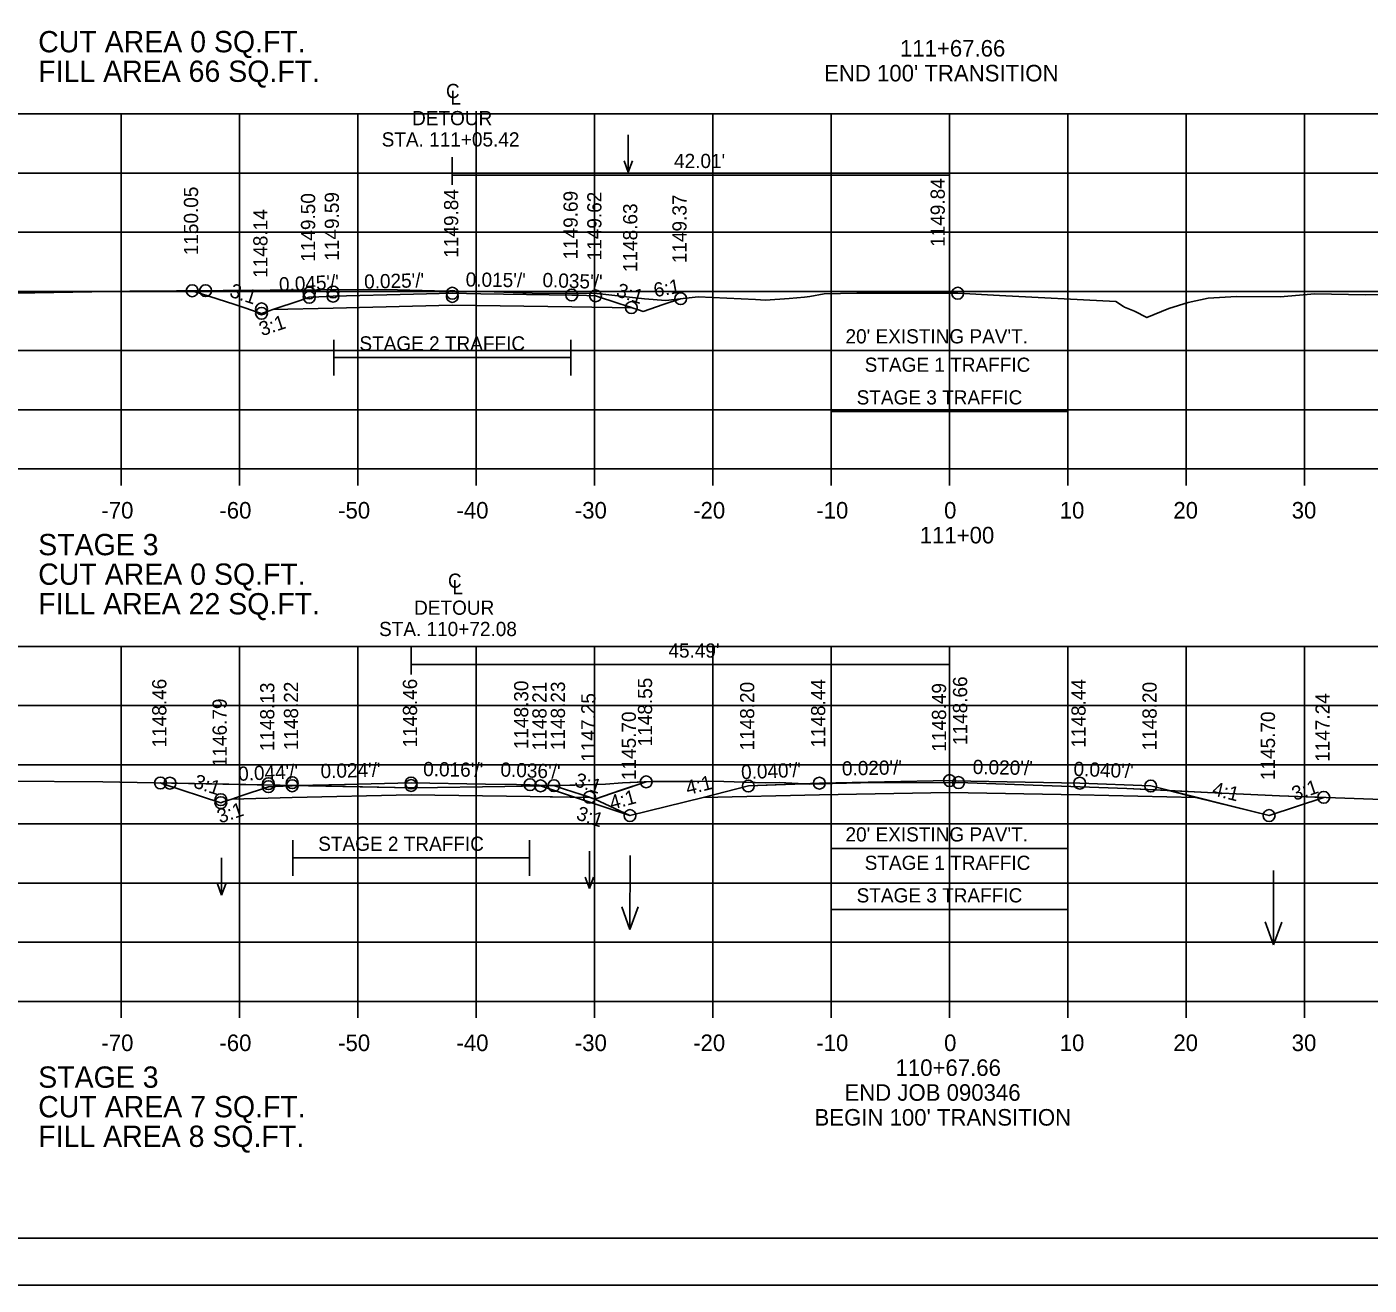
# Model space of a CAD drawing. Extents: x 1368971 to 1374497, y 378717 to 381839.
# Drawn here: x 1370974.7 to 1371088.2, y 379783.8 to 379890.1 of the extents above; entities that cross this region are included whole.
import ezdxf

# ---------------------------------------------------------------- set-up
doc = ezdxf.new("R2010")
doc.units = 0
for name, color, linetype in [('R_Alt Surface', 7, 'Continuous'), ('R_Axis', 7, 'Continuous'), ('R_Axis Annot', 7, 'Continuous'), ('R_Border', 7, 'Continuous'), ('R_Contours', 7, 'Continuous'), ('R_Detour', 7, 'Continuous'), ('R_Detour Annot', 7, 'Continuous'), ('R_Dimension', 7, 'Continuous'), ('R_Exist Surface', 7, 'Continuous'), ('R_Fin Surface', 7, 'Continuous'), ('R_Grid', 7, 'Continuous'), ('R_No Plot', 7, 'Continuous'), ('R_Water Annot', 7, 'Continuous'), ('R_Xsect Elev', 7, 'Continuous'), ('R_Xsect Slope', 7, 'Continuous')]:
    doc.layers.add(name, color=color, linetype=linetype)

msp = doc.modelspace()

# ---------------------------------------------------------------- linework, layer by layer
at = {"layer": 'R_Alt Surface'}
msp.add_lwpolyline([(1371031.88, 379824.99), (1371041.71, 379825.19), (1371052.71, 379825.41), (1371063.71, 379825.19), (1371073.53, 379824.99)], dxfattribs=at)
at = {"layer": 'R_Axis'}
for p, q in [((1370902.71, 379852.75), (1371202.71, 379852.75)), ((1370982.71, 379851.35), (1370982.71, 379852.75)), ((1370992.71, 379851.35), (1370992.71, 379852.75)), ((1371002.71, 379851.35), (1371002.71, 379852.75)), ((1371012.71, 379851.35), (1371012.71, 379852.75)), ((1371022.71, 379851.35), (1371022.71, 379852.75)), ((1371032.71, 379851.35), (1371032.71, 379852.75)), ((1371042.71, 379851.35), (1371042.71, 379852.75)), ((1371052.71, 379851.35), (1371052.71, 379852.75)), ((1371062.71, 379851.35), (1371062.71, 379852.75)), ((1371072.71, 379851.35), (1371072.71, 379852.75)), ((1371082.71, 379851.35), (1371082.71, 379852.75)), ((1370902.71, 379807.75), (1371202.71, 379807.75)), ((1370982.71, 379806.35), (1370982.71, 379807.75)), ((1370992.71, 379806.35), (1370992.71, 379807.75)), ((1371002.71, 379806.35), (1371002.71, 379807.75)), ((1371012.71, 379806.35), (1371012.71, 379807.75)), ((1371022.71, 379806.35), (1371022.71, 379807.75)), ((1371032.71, 379806.35), (1371032.71, 379807.75)), ((1371042.71, 379806.35), (1371042.71, 379807.75)), ((1371052.71, 379806.35), (1371052.71, 379807.75)), ((1371062.71, 379806.35), (1371062.71, 379807.75)), ((1371072.71, 379806.35), (1371072.71, 379807.75)), ((1371082.71, 379806.35), (1371082.71, 379807.75))]:
    msp.add_line(p, q, dxfattribs=at)
at = {"layer": 'R_Border'}
msp.add_line((1371210.89, 379787.75), (1370894.71, 379787.75), dxfattribs=at)
at = {"layer": 'R_Contours'}
for p, q in [((1370988.72, 379867.8), (1370992.32, 379866.63)), ((1371025.9, 379866.36), (1371026.43, 379866.19)), ((1371026.43, 379866.19), (1371026.81, 379866.06)), ((1370997.6, 379825.98), (1370986.04, 379826.21)), ((1371019.28, 379825.98), (1371018.16, 379825.96)), ((1371018.16, 379825.96), (1371025.71, 379823.45)), ((1371027.08, 379826.3), (1371022.74, 379824.85)), ((1371040.42, 379826.14), (1371038.36, 379826.25)), ((1371071.23, 379825.57), (1371067.68, 379825.74)), ((1371073.53, 379824.99), (1371071.23, 379825.57)), ((1371022.74, 379824.85), (1371025.71, 379823.45)), ((1371022.74, 379824.85), (1371025.71, 379823.45)), ((1371025.71, 379823.45), (1371022.74, 379824.85)), ((1371084.33, 379824.99), (1371080.6, 379825.12))]:
    msp.add_line(p, q, dxfattribs=at)
for points in [[(1370988.72, 379867.8), (1371003.2, 379867.9), (1371006.08, 379867.89), (1371009.19, 379867.8), (1371014.24, 379867.71), (1371017.45, 379867.6), (1371022.91, 379867.57), (1371026.93, 379867.12), (1371028.73, 379866.99), (1371029.99, 379867.13), (1371029.99, 379867.13), (1371028.5, 379866.63), (1371026.81, 379866.06), (1371026.43, 379866.19), (1371025.9, 379866.36), (1371020.79, 379866.44), (1371010.7, 379866.59), (1371000.62, 379866.34), (1370995.52, 379866.21), (1370995.22, 379866.11), (1370994.58, 379865.89), (1370992.32, 379866.63)], [(1370986.04, 379826.21), (1371007.26, 379825.8), (1371007.53, 379825.79), (1371007.56, 379825.79), (1371015.14, 379825.91), (1371020.63, 379826.01), (1371021.06, 379826.02), (1371023.64, 379826.11), (1371025.07, 379826.22), (1371027.08, 379826.3), (1371022.74, 379824.85), (1371022.36, 379824.98), (1371021.06, 379825), (1371017.27, 379825.06), (1371007.22, 379825.21), (1370997.17, 379824.97), (1370992.08, 379824.85), (1370991.33, 379824.6), (1370991.14, 379824.54), (1370986.16, 379826.17)]]:
    msp.add_lwpolyline(points, close=True, dxfattribs=at)
for points in [[(1371026.81, 379866.06), (1371028.5, 379866.63), (1371029.99, 379867.13), (1371029.99, 379867.13), (1371028.73, 379866.99), (1371026.93, 379867.12), (1371022.91, 379867.57), (1371017.45, 379867.6), (1371014.24, 379867.71), (1371009.19, 379867.8), (1371006.08, 379867.89), (1371003.2, 379867.9), (1370988.72, 379867.8)], [(1370995.52, 379866.21), (1370997.84, 379866.99), (1370998.61, 379867.25), (1371000.25, 379867.32), (1371000.62, 379867.34), (1371007.41, 379867.51), (1371010.7, 379867.59), (1371013.12, 379867.55), (1371020.79, 379867.44), (1371021.29, 379867.42), (1371022.8, 379867.37), (1371024.76, 379866.73), (1371025.83, 379866.38), (1371025.86, 379866.37), (1371025.9, 379866.36)], [(1370992.32, 379866.63), (1370994.58, 379865.89), (1370995.22, 379866.11), (1370995.52, 379866.21)], [(1370986.04, 379826.21), (1370986.16, 379826.17), (1370991.14, 379824.54), (1370991.33, 379824.6), (1370992.08, 379824.85), (1370992.87, 379825.12), (1370995.16, 379825.89), (1370996.41, 379825.94), (1370997.17, 379825.97), (1370997.6, 379825.98)], [(1371019.28, 379825.98), (1371019.28, 379825.98), (1371018.81, 379826), (1371017.27, 379826.06), (1371016.12, 379826.07), (1371013.5, 379826.11), (1371007.22, 379826.21), (1371001.58, 379826.08), (1370997.6, 379825.98)], [(1370997.6, 379825.98), (1371007.26, 379825.8), (1371007.53, 379825.79), (1371007.56, 379825.79), (1371015.14, 379825.91), (1371018.16, 379825.96), (1371019.28, 379825.98)], [(1371022.74, 379824.85), (1371022.58, 379824.9), (1371022.36, 379824.98), (1371022.32, 379824.99), (1371022.29, 379825), (1371020.17, 379825.69), (1371019.28, 379825.98)], [(1371025.71, 379823.45), (1371031.88, 379824.99), (1371035.71, 379825.95), (1371040.42, 379826.14)], [(1371038.36, 379826.25), (1371037.15, 379826.21), (1371033.63, 379826.33), (1371032.36, 379826.37), (1371031.15, 379826.33), (1371027.54, 379826.32), (1371027.08, 379826.3)], [(1371040.42, 379826.14), (1371035.71, 379825.95), (1371031.88, 379824.99)], [(1371067.68, 379825.74), (1371053.47, 379826.24), (1371045.18, 379826.21), (1371042.83, 379826.17), (1371042.21, 379826.12), (1371040.87, 379826.11), (1371040.42, 379826.14)], [(1371080.6, 379825.12), (1371074.5, 379825.41), (1371071.23, 379825.57)], [(1371071.23, 379825.57), (1371073.53, 379824.99), (1371079.71, 379823.45), (1371084.33, 379824.99)], [(1371031.88, 379824.99), (1371041.71, 379825.19), (1371052.71, 379825.41), (1371063.71, 379825.19), (1371073.53, 379824.99)]]:
    msp.add_lwpolyline(points, dxfattribs=at)
at = {"layer": 'R_Detour'}
for points in [[(1370988.72, 379867.8), (1370992.32, 379866.63), (1370994.58, 379865.89), (1370995.22, 379866.11), (1370995.52, 379866.21), (1370997.84, 379866.99), (1370998.61, 379867.25), (1371000.25, 379867.32), (1371000.62, 379867.34), (1371007.41, 379867.51), (1371010.7, 379867.59), (1371013.12, 379867.55), (1371020.79, 379867.44), (1371021.29, 379867.42), (1371022.8, 379867.37), (1371024.76, 379866.73), (1371025.83, 379866.38), (1371025.86, 379866.37), (1371025.9, 379866.36), (1371026.43, 379866.19), (1371026.81, 379866.06), (1371028.5, 379866.63), (1371029.99, 379867.13)], [(1370995.52, 379866.21), (1371000.62, 379866.34), (1371010.7, 379866.59), (1371020.79, 379866.44), (1371025.9, 379866.36)], [(1370986.04, 379826.21), (1370986.16, 379826.17), (1370991.14, 379824.54), (1370991.33, 379824.6), (1370992.08, 379824.85), (1370992.87, 379825.12), (1370995.16, 379825.89), (1370996.41, 379825.94), (1370997.17, 379825.97), (1371001.58, 379826.08), (1371007.22, 379826.21), (1371013.5, 379826.11), (1371016.12, 379826.07), (1371017.27, 379826.06), (1371018.81, 379826), (1371019.28, 379825.98), (1371020.17, 379825.69), (1371022.29, 379825), (1371022.32, 379824.99), (1371022.36, 379824.98), (1371022.58, 379824.9), (1371022.74, 379824.85), (1371024.95, 379825.59), (1371027.08, 379826.3)], [(1370992.08, 379824.85), (1370997.17, 379824.97), (1371007.22, 379825.21), (1371017.27, 379825.06), (1371022.36, 379824.98)]]:
    msp.add_lwpolyline(points, dxfattribs=at)
at = {"layer": 'R_Dimension'}
for p, q in [((1371010.7, 379876.74), (1371010.7, 379879.08)), ((1371052.71, 379875.77), (1371052.71, 379879.08)), ((1371042.71, 379861.25), (1371042.71, 379864.25)), ((1371062.71, 379861.25), (1371062.71, 379864.25)), ((1371000.7, 379860.65), (1371000.7, 379863.65)), ((1371020.7, 379860.65), (1371020.7, 379863.65)), ((1371000.7, 379862.15), (1371020.7, 379862.15)), ((1371042.71, 379862.75), (1371062.71, 379862.75)), ((1371042.71, 379856.09), (1371042.71, 379859.09)), ((1371062.71, 379856.09), (1371062.71, 379859.09)), ((1371042.71, 379857.59), (1371062.71, 379857.59)), ((1371007.22, 379835.36), (1371007.22, 379837.71)), ((1371052.71, 379834.4), (1371052.71, 379837.71)), ((1371042.71, 379819.16), (1371042.71, 379822.16)), ((1371062.71, 379819.16), (1371062.71, 379822.16)), ((1370997.22, 379818.37), (1370997.22, 379821.37)), ((1371017.22, 379818.37), (1371017.22, 379821.37)), ((1370997.22, 379819.87), (1371017.22, 379819.87)), ((1371042.71, 379820.66), (1371062.71, 379820.66)), ((1371042.71, 379814.01), (1371042.71, 379817.01)), ((1371062.71, 379814.01), (1371062.71, 379817.01)), ((1371042.71, 379815.51), (1371062.71, 379815.51))]:
    msp.add_line(p, q, dxfattribs=at)
for points in [[(1371010.7, 379877.58), (1371052.71, 379877.58)], [(1371007.22, 379836.21), (1371052.71, 379836.21)]]:
    msp.add_lwpolyline(points, dxfattribs=at)
at = {"layer": 'R_Exist Surface'}
for points in [[(1370967.4, 379867.47), (1370983.44, 379867.77), (1371003.2, 379867.9), (1371006.08, 379867.89), (1371009.19, 379867.8), (1371014.24, 379867.71), (1371017.45, 379867.6), (1371022.91, 379867.57), (1371026.93, 379867.12), (1371028.73, 379866.99), (1371030.46, 379867.18), (1371031.48, 379867.28), (1371036.31, 379867.05), (1371037.16, 379867), (1371039.15, 379867.15), (1371040.46, 379867.25), (1371040.9, 379867.32), (1371042.13, 379867.55), (1371044.87, 379867.6), (1371053.4, 379867.59), (1371056.92, 379867.4), (1371066.76, 379866.9), (1371067.41, 379866.46), (1371067.5, 379866.42), (1371068.35, 379866.08), (1371069.38, 379865.54), (1371071.24, 379866.29), (1371072.88, 379866.82), (1371074.55, 379867.16), (1371076.95, 379867.31), (1371080.64, 379867.3), (1371083.57, 379867.53), (1371087.83, 379867.46), (1371090.94, 379867.49)], [(1370964.75, 379826.41), (1370981.17, 379826.3), (1371007.26, 379825.8), (1371007.53, 379825.79), (1371007.56, 379825.79), (1371015.14, 379825.91), (1371020.63, 379826.01), (1371023.64, 379826.11), (1371025.07, 379826.22), (1371027.54, 379826.32), (1371031.15, 379826.33), (1371032.36, 379826.37), (1371033.63, 379826.33), (1371037.15, 379826.21), (1371038.36, 379826.25), (1371040.87, 379826.11), (1371042.21, 379826.12), (1371042.83, 379826.17), (1371045.18, 379826.21), (1371053.47, 379826.24), (1371067.68, 379825.74), (1371074.5, 379825.41), (1371080.6, 379825.12), (1371089.26, 379824.82)]]:
    msp.add_lwpolyline(points, dxfattribs=at)
at = {"layer": 'R_Fin Surface'}
msp.add_lwpolyline([(1371018.16, 379825.96), (1371025.71, 379823.45), (1371031.88, 379824.99), (1371035.71, 379825.95), (1371041.71, 379826.19), (1371052.71, 379826.41), (1371052.95, 379826.4), (1371063.71, 379826.19), (1371069.71, 379825.95), (1371079.71, 379823.45), (1371084.33, 379824.99)], dxfattribs=at)
at = {"layer": 'R_Grid'}
for p, q in [((1370902.71, 379882.75), (1371202.71, 379882.75)), ((1370982.71, 379852.75), (1370982.71, 379882.75)), ((1370992.71, 379852.75), (1370992.71, 379882.75)), ((1371002.71, 379852.75), (1371002.71, 379882.75)), ((1371012.71, 379852.75), (1371012.71, 379882.75)), ((1371022.71, 379852.75), (1371022.71, 379882.75)), ((1371032.71, 379852.75), (1371032.71, 379882.75)), ((1371042.71, 379852.75), (1371042.71, 379882.75)), ((1371052.71, 379852.75), (1371052.71, 379882.75)), ((1371062.71, 379852.75), (1371062.71, 379882.75)), ((1371072.71, 379852.75), (1371072.71, 379882.75)), ((1371082.71, 379852.75), (1371082.71, 379882.75)), ((1370902.71, 379877.75), (1371202.71, 379877.75)), ((1370902.71, 379872.75), (1371202.71, 379872.75)), ((1370902.71, 379867.75), (1371202.71, 379867.75)), ((1370902.71, 379862.75), (1371202.71, 379862.75)), ((1370902.71, 379857.75), (1371202.71, 379857.75)), ((1370902.71, 379852.75), (1371202.71, 379852.75)), ((1370902.71, 379837.75), (1371202.71, 379837.75)), ((1370982.71, 379807.75), (1370982.71, 379837.75)), ((1370992.71, 379807.75), (1370992.71, 379837.75)), ((1371002.71, 379807.75), (1371002.71, 379837.75)), ((1371012.71, 379807.75), (1371012.71, 379837.75)), ((1371022.71, 379807.75), (1371022.71, 379837.75)), ((1371032.71, 379807.75), (1371032.71, 379837.75)), ((1371042.71, 379807.75), (1371042.71, 379837.75)), ((1371052.71, 379807.75), (1371052.71, 379837.75)), ((1371062.71, 379807.75), (1371062.71, 379837.75)), ((1371072.71, 379807.75), (1371072.71, 379837.75)), ((1371082.71, 379807.75), (1371082.71, 379837.75)), ((1370902.71, 379832.75), (1371202.71, 379832.75)), ((1370902.71, 379827.75), (1371202.71, 379827.75)), ((1370902.71, 379822.75), (1371202.71, 379822.75)), ((1370902.71, 379817.75), (1371202.71, 379817.75)), ((1370902.71, 379812.75), (1371202.71, 379812.75)), ((1370902.71, 379807.75), (1371202.71, 379807.75))]:
    msp.add_line(p, q, dxfattribs=at)
at = {"layer": 'R_No Plot'}
msp.add_line((1370882.31, 379783.77), (1371215.64, 379783.77), dxfattribs=at)
for points in [[(1370882.3, 379997.11), (1371215.64, 379997.11), (1371215.64, 379783.77), (1370882.3, 379783.77)], [(1371128.63, 379993.21), (1371128.63, 379983.33), (1371164.36, 379983.33), (1371164.36, 379980.41), (1371187.56, 379980.41), (1371187.56, 379956.08), (1371210.89, 379956.08), (1371210.89, 379787.75), (1370894.71, 379787.75), (1370894.71, 379993.21)]]:
    msp.add_lwpolyline(points, close=True, dxfattribs=at)
for centre in [(1370988.72, 379867.8), (1370989.85, 379867.81), (1370998.61, 379867.61), (1370998.61, 379867.25), (1371000.62, 379867.7), (1371000.62, 379867.34), (1371010.7, 379867.59), (1371010.7, 379867.59), (1371010.7, 379867.59), (1371010.7, 379867.32), (1371020.79, 379867.44), (1371020.79, 379867.44), (1371022.8, 379867.37), (1371022.8, 379867.37), (1371029.99, 379867.13), (1371029.99, 379867.13), (1371053.4, 379867.59), (1370994.58, 379866.27), (1370994.58, 379865.89), (1371025.83, 379866.38), (1371025.83, 379866.38), (1370986.04, 379826.21), (1370986.84, 379826.19), (1370997.17, 379826.23), (1371007.22, 379826.21), (1371007.22, 379826.21), (1371007.22, 379826.21), (1371027.08, 379826.3), (1371027.08, 379826.3), (1371041.71, 379826.19), (1371052.71, 379826.41), (1371053.47, 379826.24), (1371063.71, 379826.19), (1370995.16, 379826.14), (1370995.16, 379825.89), (1370997.17, 379825.97), (1371007.22, 379825.99), (1371017.27, 379826.06), (1371017.27, 379826.06), (1371018.16, 379825.96), (1371019.28, 379825.98), (1371019.28, 379825.98), (1371035.71, 379825.95), (1371069.71, 379825.95), (1370991.14, 379824.79), (1370991.14, 379824.54), (1371022.29, 379825), (1371022.29, 379825), (1371084.33, 379824.99), (1371025.71, 379823.45), (1371079.71, 379823.45)]:
    msp.add_circle(centre, 0.5, dxfattribs=at)
at = {"layer": 'R_Water Annot'}
for p, q in [((1371025.56, 379880.97), (1371025.56, 379877.83)), ((1371025.56, 379877.83), (1371025.21, 379878.79)), ((1371025.56, 379877.83), (1371025.91, 379878.79)), ((1370991.21, 379819.87), (1370991.21, 379816.73)), ((1371022.28, 379820.43), (1371022.28, 379817.29)), ((1371025.72, 379820.09), (1371025.71, 379813.81)), ((1371080.09, 379818.81), (1371080.07, 379812.53)), ((1370991.21, 379816.73), (1370990.86, 379817.69)), ((1370991.21, 379816.73), (1370991.56, 379817.69)), ((1371022.28, 379817.29), (1371021.93, 379818.25)), ((1371022.28, 379817.29), (1371022.63, 379818.25)), ((1371025.71, 379813.81), (1371025.01, 379815.73)), ((1371025.71, 379813.81), (1371026.41, 379815.73)), ((1371080.07, 379812.53), (1371079.38, 379814.46)), ((1371080.07, 379812.53), (1371080.78, 379814.45))]:
    msp.add_line(p, q, dxfattribs=at)

# ---------------------------------------------------------------- texts
at = {"layer": 'R_Axis Annot'}
for s, height, p in [('CUT AREA 0 SQ.FT.', 1.8, (1370975.71, 379887.95)), ('111+67.66', 1.4, (1371048.52, 379887.59)), ('FILL AREA 66 SQ.FT.', 1.8, (1370975.71, 379885.45)), ("END 100' TRANSITION", 1.4, (1371042.11, 379885.49)), ('-70', 1.4, (1370981.05, 379848.55)), ('-60', 1.4, (1370991.02, 379848.55)), ('-50', 1.4, (1371001.05, 379848.55)), ('-40', 1.4, (1371011.05, 379848.55)), ('-30', 1.4, (1371021.05, 379848.55)), ('-20', 1.4, (1371031.05, 379848.55)), ('-10', 1.4, (1371041.45, 379848.55)), ('0', 1.4, (1371052.25, 379848.55)), ('10', 1.4, (1371062.02, 379848.55)), ('20', 1.4, (1371071.62, 379848.55)), ('30', 1.4, (1371081.62, 379848.55)), ('STAGE 3', 1.8, (1370975.71, 379845.45)), ('111+00', 1.4, (1371050.19, 379846.45)), ('CUT AREA 0 SQ.FT.', 1.8, (1370975.71, 379842.95)), ('FILL AREA 22 SQ.FT.', 1.8, (1370975.71, 379840.45)), ('-70', 1.4, (1370981.05, 379803.55)), ('-60', 1.4, (1370991.02, 379803.55)), ('-50', 1.4, (1371001.05, 379803.55)), ('-40', 1.4, (1371011.05, 379803.55)), ('-30', 1.4, (1371021.05, 379803.55)), ('-20', 1.4, (1371031.05, 379803.55)), ('-10', 1.4, (1371041.45, 379803.55)), ('0', 1.4, (1371052.25, 379803.55)), ('10', 1.4, (1371062.02, 379803.55)), ('20', 1.4, (1371071.62, 379803.55)), ('30', 1.4, (1371081.62, 379803.55)), ('110+67.66', 1.4, (1371048.15, 379801.45)), ('STAGE 3', 1.8, (1370975.71, 379800.45)), ('END JOB 090346', 1.4, (1371043.83, 379799.35)), ('CUT AREA 7 SQ.FT.', 1.8, (1370975.71, 379797.95)), ("BEGIN 100' TRANSITION", 1.4, (1371041.3, 379797.25)), ('FILL AREA 8 SQ.FT.', 1.8, (1370975.71, 379795.45))]:
    msp.add_text(s, height=height, dxfattribs=at).set_placement(p)
at = {"layer": 'R_Detour Annot'}
for s, rotation, p in [('1150.05', 90, (1370989.22, 379870.8)), ('1149.50', 90, (1370999.11, 379870.25)), ('1149.59', 90, (1371001.12, 379870.34)), ('1149.84', 90, (1371011.2, 379870.59)), ('1149.69', 90, (1371021.29, 379870.44)), ('1149.62', 90, (1371023.3, 379870.37)), ('1149.37', 90, (1371030.49, 379870.13)), ('1148.14', 90, (1370995.08, 379868.89)), ('1148.63', 90, (1371026.33, 379869.38)), ("0.045'/'", 2.5665, (1370996.08, 379867.73)), ("0.025'/'", 1.4265, (1371003.26, 379867.97)), ("0.015'/'", 359.1428, (1371011.82, 379868.16)), ("0.035'/'", 358.0123, (1371018.3, 379868.12)), ('6:1', 10.155, (1371027.82, 379867.25)), ('3:1', 341.9566, (1370991.8, 379867.32)), ('3:1', 341.9726, (1371024.47, 379867.35)), ('3:1', 18.5638, (1370994.61, 379863.95)), ('1148.46', 90, (1370986.54, 379829.21)), ('1148.13', 90, (1370995.66, 379828.89)), ('1148.22', 90, (1370997.67, 379828.97)), ('1148.46', 90, (1371007.72, 379829.21)), ('1148.30', 90, (1371017.12, 379829.06)), ('1148.23', 90, (1371020.22, 379828.98)), ('1148.55', 90, (1371027.58, 379829.3)), ('1147.25', 90, (1371022.79, 379828)), ('1146.79', 90, (1370991.64, 379827.54)), ("0.044'/'", 2.5045, (1370992.63, 379826.38)), ("0.024'/'", 1.3692, (1370999.58, 379826.61)), ("0.016'/'", 359.0954, (1371008.23, 379826.79)), ("0.036'/'", 357.9605, (1371014.75, 379826.75)), ('3:1', 341.8465, (1370988.75, 379825.85)), ('3:1', 341.873, (1371020.94, 379825.97)), ('4:1', 15.2273, (1371024.17, 379823.93)), ('3:1', 18.5518, (1370991.06, 379822.77))]:
    msp.add_text(s, height=1.2, rotation=rotation, dxfattribs=at).set_placement(p)
at = {"layer": 'R_Dimension'}
for s, p in [('C', (1371010.16, 379884.08)), ('L', (1371010.53, 379883.52)), ('DETOUR', (1371007.3, 379881.79)), ('STA. 111+05.42', (1371004.73, 379879.99)), ("42.01'", (1371029.43, 379878.17)), ("20' EXISTING PAV'T.", (1371043.92, 379863.35)), ('STAGE 2 TRAFFIC', (1371002.85, 379862.75)), ('STAGE 1 TRAFFIC', (1371045.54, 379860.95)), ('STAGE 3 TRAFFIC', (1371044.86, 379858.19)), ('C', (1371010.33, 379842.7)), ('L', (1371010.7, 379842.15)), ('DETOUR', (1371007.47, 379840.42)), ('STA. 110+72.08', (1371004.51, 379838.62)), ("45.49'", (1371028.96, 379836.8)), ("20' EXISTING PAV'T.", (1371043.92, 379821.26)), ('STAGE 2 TRAFFIC', (1370999.37, 379820.47)), ('STAGE 1 TRAFFIC', (1371045.54, 379818.86)), ('STAGE 3 TRAFFIC', (1371044.86, 379816.11))]:
    msp.add_text(s, height=1.2, dxfattribs=at).set_placement(p)
at = {"layer": 'R_Xsect Elev'}
for s, p in [('1149.84', (1371052.31, 379871.51)), ('1148.21', (1371018.66, 379828.96)), ('1148.20', (1371036.21, 379828.95)), ('1148.44', (1371042.21, 379829.19)), ('1148.66', (1371054.2, 379829.41)), ('1148.44', (1371064.21, 379829.19)), ('1148.20', (1371070.21, 379828.95)), ('1148.49', (1371052.42, 379828.85)), ('1147.24', (1371084.83, 379827.99)), ('1145.70', (1371026.21, 379826.45)), ('1145.70', (1371080.21, 379826.45))]:
    msp.add_text(s, height=1.2, rotation=90, dxfattribs=at).set_placement(p)
at = {"layer": 'R_Xsect Slope'}
for s, rotation, p in [("0.040'/'", 2.2906, (1371035.12, 379826.52)), ("0.020'/'", 1.1458, (1371043.63, 379826.83)), ("0.020'/'", 358.8542, (1371054.66, 379826.97)), ("0.040'/'", 357.7094, (1371063.17, 379826.81)), ('4:1', 14.0362, (1371030.59, 379825.18)), ('4:1', 345.9638, (1371074.83, 379825.18)), ('3:1', 18.4349, (1371081.86, 379824.69)), ('3:1', 341.5651, (1371021.09, 379823.15))]:
    msp.add_text(s, height=1.2, rotation=rotation, dxfattribs=at).set_placement(p)

doc.saveas('drawing.dxf')
